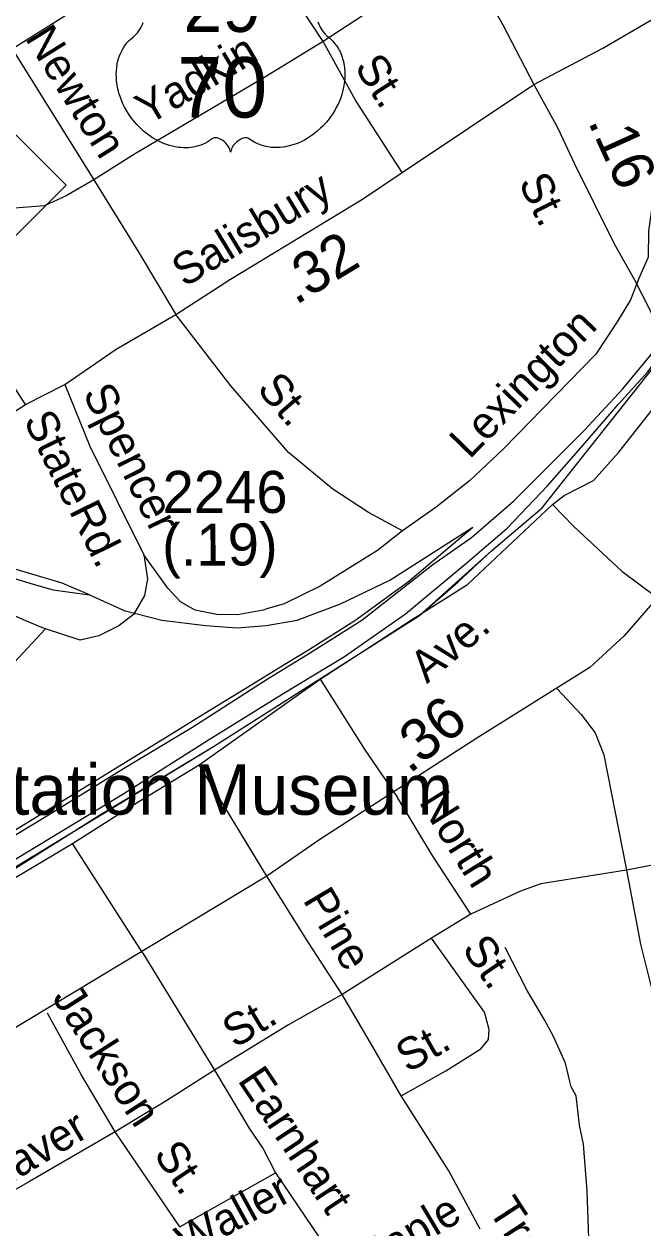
# Model space of a CAD drawing. Extents: x 1473865 to 1648260, y 639067 to 773536.
# Drawn here: x 1575312 to 1577152, y 706844 to 710426 of the extents above; entities that cross this region are included whole.
import ezdxf

# ---------------------------------------------------------------- set-up
doc = ezdxf.new("R2010")
doc.units = 0
for name, color, linetype in [('Exist Boundary Political City Limit New', 7, 'Continuous'), ('Exist Cultural Historical Site Label', 7, 'Continuous'), ('Exist Hydrographic Misc Water Feature', 7, 'Continuous'), ('Exist Railroad Mainline', 7, 'Continuous'), ('Exist Railroad Siding', 7, 'Continuous'), ('Exist Road Non-System Type 51', 7, 'Continuous'), ('Exist Road Non-System Type 51 Label', 7, 'Continuous'), ('Exist Road Primary NC Shield CELL', 7, 'Continuous'), ('Exist Road Primary US Label', 7, 'Continuous'), ('Exist Road Primary US Mileage Hundredths English Label', 7, 'Continuous'), ('Exist Road Primary US Shield CELL', 7, 'Continuous'), ('Exist Road Primary US Shield Number Label', 7, 'Continuous'), ('Exist Road Primary US UnDivided 4 Lane Attributed', 7, 'Continuous'), ('Exist Road Secondary Mileage Hundredths English Label', 7, 'Continuous'), ('Exist Road Secondary Type 51 Attributed', 7, 'Continuous'), ('Exist Road Secondary Type 51 Label', 7, 'Continuous'), ('Exist Road Secondary Type 51 Number Label', 7, 'Continuous'), ('Map Preparation Boundary City Limit Buffer Line', 7, 'Continuous')]:
    doc.layers.add(name, color=color, linetype=linetype)

msp = doc.modelspace()

# ---------------------------------------------------------------- linework, layer by layer
at = {"layer": 'Exist Boundary Political City Limit New'}
for points in [[(1570138.4, 704843.1), (1570459.8, 704999), (1570922.5, 705283.4), (1571174, 705433.3), (1571489.8, 705615.4), (1571768, 705786.8), (1572046.2, 705952.8), (1572340.5, 706129.4), (1572768.6, 706386.5), (1573121.8, 706611.4), (1573616.7, 706913.8), (1573817.2, 707039.8), (1573817.2, 707039.8), (1574230.1, 707287.5), (1574629.1, 707532.4), (1575229.1, 707878.2), (1575536.2, 708071.8), (1575875.5, 708276.6), (1576487.5, 708665.8), (1576603, 708766.1), (1576702.5, 708858.6), (1576852.4, 708986.4), (1578687.6, 711305.3)], [(1570136.8, 704858.8), (1570137.1, 704857.9), (1570133.5, 704855.5), (1570138.4, 704843.1), (1570459.8, 704999), (1571768, 705786.8), (1572768.6, 706386.5), (1575875.5, 708276.6), (1576487.5, 708665.8), (1576702.5, 708858.6), (1576852.4, 708986.4)]]:
    msp.add_lwpolyline(points, dxfattribs=at)
at = {"layer": 'Exist Hydrographic Misc Water Feature'}
msp.add_lwpolyline([(1576992.5, 706784.9), (1576986.3, 706953.2), (1576975.2, 707092.9), (1576963.8, 707149.3), (1576953.7, 707236.5), (1576938.5, 707263.6), (1576934.9, 707279.2), (1576921.9, 707334.5), (1576885.3, 707415), (1576859.7, 707462.6), (1576808.5, 707550.5), (1576742.7, 707678.6)], dxfattribs=at)
at = {"layer": 'Exist Railroad Mainline'}
msp.add_line((1576316.3, 708652.2), (1576527.9, 708818), dxfattribs=at)
for points in [[(1576527.9, 708818), (1576643, 708898.3), (1576767.3, 709006.7), (1576978.8, 709217.6), (1577092.9, 709340.5), (1577215.2, 709489.9), (1577268.4, 709560.4), (1577357.6, 709673.1), (1577445.9, 709797.3), (1577485, 709845.2), (1577554.8, 709923.8)], [(1573072.3, 706662.4), (1573275.5, 706788.3), (1573545.2, 706955.6), (1573796.6, 707107.2), (1574004, 707229), (1574235.4, 707370.8), (1574454.6, 707504.7), (1574609.7, 707605.2), (1574877.3, 707766.4), (1575124.8, 707915.9), (1575372.4, 708065.6), (1575607.8, 708211.1), (1575811, 708333.1), (1576038.4, 708478.9), (1576153.1, 708549.6), (1576316.3, 708652.2)]]:
    msp.add_lwpolyline(points, dxfattribs=at)
at = {"layer": 'Exist Railroad Siding'}
for points in [[(1574239.1, 707305.9), (1574530.4, 707485.9), (1574792.1, 707643.3), (1575059.7, 707802.6), (1575317.2, 707960), (1575609.1, 708137), (1575860.7, 708296.6), (1576079.9, 708432.5), (1576265.1, 708544.6), (1576446.3, 708670.8), (1576623.8, 708819.1), (1576749, 708925.8), (1576868.2, 709052.6), (1576967.4, 709165.7), (1577078.6, 709294.5), (1577167.4, 709391.8), (1577195.8, 709431.4), (1577276.9, 709540.6), (1577376.3, 709667.7), (1577522, 709856.2), (1577554.8, 709923.8)], [(1574960.9, 707829.8), (1575188.7, 707969.3), (1575716.9, 708293.7), (1575850, 708375.9), (1575989.3, 708461.2), (1576070.2, 708510.3), (1576157.5, 708564.5), (1576296.1, 708651.7), (1576455.4, 708767.7), (1576646.2, 708929.6)], [(1575507, 708727.6), (1575610.3, 708681.3), (1575722, 708652), (1575851.9, 708636.8), (1575945.8, 708629.9), (1576032, 708636.9), (1576124.2, 708652.1), (1576252.6, 708700.7), (1576399.3, 708771.4), (1576646.2, 708929.6)], [(1573632.9, 708152), (1573717.4, 708213.1), (1573890.6, 708319.5), (1574087.8, 708443.5), (1574250.8, 708547.9), (1574417.9, 708648.4), (1574544.5, 708727), (1574623, 708768.3), (1574701.3, 708801.5), (1574803.6, 708831.7), (1574905.8, 708840.8), (1575024.6, 708835.6), (1575109.7, 708821.5), (1575230.6, 708792.4), (1575339.2, 708759.2), (1575399.1, 708742.6), (1575441.2, 708736.3), (1575507, 708727.6)], [(1575507, 708727.6), (1575425.3, 708762.5), (1575325.8, 708791.9), (1575223.8, 708822.4), (1575131.9, 708841.2), (1575040, 708858.3), (1574946.1, 708865.2), (1574865.7, 708864), (1574783.8, 708854.7), (1574721.1, 708840.3), (1574661.5, 708819.9), (1574581.2, 708778.7), (1574478.5, 708717.8), (1574343.6, 708637.1), (1574218.9, 708562.3), (1574051.8, 708453.9), (1573900.9, 708363.5), (1573772.2, 708284.6), (1573697.5, 708231.3)]]:
    msp.add_lwpolyline(points, dxfattribs=at)
at = {"layer": 'Exist Road Non-System Type 51'}
for p, q in [((1575276.7, 710352.6), (1575519.6, 709962.5)), ((1575316.4, 709294.3), (1575007.7, 709775)), ((1575832.6, 708222.2), (1576193.1, 708476.5)), ((1576034.3, 707890.1), (1575832.6, 708222.2)), ((1575665.7, 707661.1), (1575455.8, 707987.3)), ((1576640.7, 707777.1), (1576523.8, 707706)), ((1576523.8, 707706), (1576257.9, 707538.5)), ((1575665.7, 707661.1), (1575878.5, 707312.7)), ((1575775.3, 706847), (1575582.8, 707129.2)), ((1575775.3, 706847), (1576059.6, 707007.6))]:
    msp.add_line(p, q, dxfattribs=at)
for points in [[(1575276.7, 710352.6), (1575580.4, 710544), (1575813.7, 710682), (1575956.3, 710770.7)], [(1576201.2, 710374.6), (1576059, 710592), (1575956.3, 710770.7)], [(1576625.6, 710640.9), (1576543, 710581.8), (1576344, 710467.3), (1576201.2, 710374.6)], [(1576201.2, 710374.6), (1576028.2, 710268), (1575640.2, 710039.5), (1575519.6, 709962.5)], [(1576436.1, 709985), (1576297.7, 710199.7), (1576201.2, 710374.6)], [(1577246.6, 710023.5), (1577179.5, 709888.2), (1577168.9, 709810.1), (1577168.3, 709732.3), (1577140.4, 709669.7)], [(1575519.6, 709962.5), (1575437.2, 709915.2), (1575373, 709885.7), (1575220.6, 709873.1), (1575160.6, 709853.5), (1575094.3, 709828.1), (1575007.7, 709775)], [(1575519.6, 709962.5), (1575651.3, 709749.6), (1575763.6, 709561.8)], [(1577140.4, 709669.7), (1577115.1, 709605.9), (1577076, 709540.7), (1577012, 709443.9), (1576736.6, 709161.2), (1576636.8, 709066.9), (1576537.2, 708988.9), (1576437.9, 708918.7)], [(1576437.9, 708918.7), (1576336.8, 708972.7), (1576230.1, 709042.7), (1576098.1, 709151.3), (1575926.8, 709350), (1575763.6, 709561.8)], [(1576883.5, 708996.3), (1576918.1, 709023.6), (1577005, 709067.9), (1577080.6, 709152.6), (1577191.2, 709292.4)], [(1576193.1, 708476.5), (1576464.5, 708653.3), (1576630.7, 708758.6), (1576883.5, 708996.3)], [(1576883.5, 708996.3), (1576946.4, 708931), (1577090, 708798.2), (1577194.5, 708720.3)], [(1576437.9, 708918.7), (1576362.7, 708860.2), (1576192.7, 708753.3), (1576085.6, 708701.5), (1576033.6, 708685.7), (1576023.1, 708682.5), (1575947, 708668.1), (1575885.4, 708668.9), (1575820.6, 708682), (1575777.1, 708706.9), (1575739.9, 708747.7), (1575667.9, 708846.6)], [(1576193.1, 708476.5), (1576325.5, 708266.6), (1576422.9, 708124.8)], [(1576897.2, 708447.8), (1576968.9, 708371.9), (1577010.4, 708317.4), (1577035.9, 708251.3), (1577103.2, 707908.7)], [(1575455.8, 707987.3), (1575636, 708101.9), (1575832.6, 708222.2)], [(1576640.7, 707777.1), (1576527.2, 707949.6), (1576422.9, 708124.8)], [(1574686.5, 707513.8), (1574846.5, 707618.8), (1575087.6, 707768.2), (1575455.8, 707987.3)], [(1577465.9, 707971.6), (1577263.5, 707939.3), (1577103.2, 707908.7)], [(1577103.2, 707908.7), (1576848.9, 707867.5), (1576788.6, 707845.5), (1576640.7, 707777.1)], [(1577103.2, 707908.7), (1577145.4, 707688.4), (1577185.9, 707525.9), (1577203.5, 707453.7), (1577240.3, 707327.5), (1577303, 707172.9), (1577352, 707038.5), (1577440.6, 706871.6), (1577572.6, 706598.6), (1577627.6, 706498), (1577785.5, 706232.7)], [(1576668.2, 706840.4), (1576575.5, 707013.2), (1576433.3, 707236.3), (1576349.6, 707382.6), (1576257.9, 707538.5), (1576159, 707690.9), (1576034.3, 707890.1)], [(1576433.3, 707236.3), (1576566.1, 707311.3), (1576670.7, 707376.4), (1576692.8, 707404.2), (1576695, 707434.1), (1576681.5, 707486.2), (1576523.8, 707706)], [(1576257.9, 707538.5), (1576098.5, 707448), (1575878.5, 707312.7)], [(1575582.8, 707129.2), (1575481.6, 707300.6), (1575382.2, 707482.5)], [(1575878.5, 707312.7), (1575736.4, 707223.2), (1575582.8, 707129.2)], [(1575878.5, 707312.7), (1575982.3, 707138.4), (1576022.9, 707078.7), (1576059.6, 707007.6)], [(1575582.8, 707129.2), (1575328.3, 706982.3), (1575092.2, 706847)], [(1576059.6, 707007.6), (1576213.4, 706780.4), (1576316.3, 706623.4)]]:
    msp.add_lwpolyline(points, dxfattribs=at)
at = {"layer": 'Exist Road Primary NC Shield CELL'}
msp.add_lwpolyline([(1574771.3, 709946.6), (1575104.3, 710279.6), (1575437.3, 709946.6), (1575104.3, 709613.6)], close=True, dxfattribs=at)
at = {"layer": 'Exist Road Primary US Shield CELL'}
msp.add_lwpolyline([(1576185.3, 710433), (1576188.2, 710426.1), (1576194, 710414.9), (1576201.6, 710403.5), (1576207, 710397.2), (1576212.3, 710391.7), (1576220.2, 710385), (1576224.5, 710381.2), (1576229.5, 710376.3), (1576237.5, 710366.9), (1576240.8, 710362.5), (1576244.1, 710357.6), (1576247.1, 710352.5), (1576250.2, 710347), (1576252.6, 710342.2), (1576257.1, 710331.2), (1576260.4, 710320.5), (1576261.9, 710314.9), (1576264.3, 710302.2), (1576265.2, 710296), (1576266.2, 710283.7), (1576266.3, 710268.8), (1576265.1, 710254.7), (1576262.5, 710238.2), (1576260.3, 710228.3), (1576256.9, 710216.8), (1576253.6, 710206.9), (1576247.7, 710192.2), (1576242.5, 710181.6), (1576235.8, 710169.1), (1576231.1, 710161.6), (1576225.8, 710153.5), (1576219, 710144.3), (1576211.1, 710134.4), (1576201.6, 710124), (1576193.9, 710116.3), (1576183.9, 710107.3), (1576177.8, 710102.3), (1576169.2, 710095.8), (1576157.3, 710087.9), (1576145.6, 710081.1), (1576135.7, 710076), (1576126.9, 710072.2), (1576115.5, 710067.9), (1576096.5, 710062.7), (1576089.6, 710061.2), (1576081.4, 710060), (1576073.7, 710059.2), (1576066.3, 710058.8), (1576056.2, 710058.8), (1576046.3, 710059.5), (1576036.9, 710060.9), (1576027.1, 710063), (1576016.8, 710066), (1576007.5, 710069.7), (1575998.1, 710074.3), (1575982.2, 710084.3), (1575977.6, 710086.7), (1575975, 710087.4), (1575968.9, 710087.7), (1575963.1, 710086.5), (1575957.2, 710084.2), (1575953.6, 710082.3), (1575948.9, 710079.2), (1575945.2, 710076.3), (1575940.8, 710072.1), (1575937.8, 710068.6), (1575935.4, 710065.9), (1575931, 710058.8), (1575929.4, 710055.4), (1575927.7, 710051.1), (1575926.2, 710044.7), (1575924.2, 710052.8), (1575921.9, 710058.1), (1575919.1, 710062.7), (1575916.3, 710066.7), (1575911.8, 710071.9), (1575907.8, 710075.7), (1575902.9, 710079.7), (1575897.7, 710082.8), (1575893.6, 710084.9), (1575889.8, 710086.4), (1575885.2, 710087.5), (1575881.4, 710087.8), (1575878.3, 710087.7), (1575874, 710086.8), (1575868.2, 710082.6), (1575862.6, 710078.8), (1575856.7, 710075), (1575849.5, 710071.2), (1575844.3, 710068.8), (1575838, 710066.4), (1575830.8, 710064), (1575822.9, 710061.9), (1575814.7, 710060.3), (1575807.6, 710059.2), (1575799.9, 710058.5), (1575793, 710058.3), (1575785.8, 710058.3), (1575779, 710058.9), (1575771.2, 710059.5), (1575761.5, 710061), (1575753.4, 710062.8), (1575744.9, 710065.1), (1575736.2, 710067.8), (1575726.9, 710071.4), (1575715.2, 710076.5), (1575707, 710080.7), (1575694.2, 710088), (1575679.2, 710098.5), (1575667.8, 710107.6), (1575659.5, 710115.2), (1575647.3, 710127.6), (1575640.1, 710135.8), (1575628.8, 710150.3), (1575621.6, 710160.9), (1575616.9, 710168.7), (1575610.1, 710181.1), (1575606.3, 710189), (1575601.5, 710200.3), (1575597.6, 710210.8), (1575594.4, 710220.6), (1575592.7, 710226.9), (1575590.3, 710238), (1575588.8, 710245.8), (1575587.4, 710256.5), (1575586.6, 710267.8), (1575586.4, 710278.2), (1575586.7, 710286.9), (1575587.7, 710297), (1575589.4, 710307.7), (1575591.5, 710316.9), (1575593.3, 710323.5), (1575596, 710331.6), (1575599.7, 710340.5), (1575603.9, 710349), (1575608, 710356), (1575613.1, 710363.6), (1575618.1, 710370.1), (1575624.6, 710377.2), (1575631.5, 710383.8), (1575637.7, 710388.9), (1575645.2, 710396.2), (1575649.1, 710400.6), (1575653.7, 710406.7), (1575657.4, 710412.4), (1575660.4, 710417.5), (1575664.3, 710425), (1575666.7, 710430.7)], dxfattribs=at)
at = {"layer": 'Exist Road Primary US UnDivided 4 Lane Attributed'}
for points in [[(1576827.5, 710246.3), (1577032.9, 710355), (1577332.4, 710530.4), (1577560, 710648.9), (1577684.6, 710723.8), (1577788.9, 710801.7), (1577838.6, 710873.8), (1577955.1, 711009.5), (1578028.2, 711130.8), (1578135.3, 711273.9), (1578433.6, 711710.7)], [(1575433.6, 709354.2), (1575585.6, 709459.2), (1575763.6, 709561.8), (1575925.8, 709666.8), (1576318.4, 709905.4), (1576436.1, 709985), (1576827.5, 710246.3)], [(1574695.8, 708916.5), (1575004.5, 709100.1), (1575176.7, 709204.9), (1575316.4, 709294.3), (1575433.6, 709354.2)]]:
    msp.add_lwpolyline(points, dxfattribs=at)
at = {"layer": 'Exist Road Secondary Type 51 Attributed'}
for points in [[(1575923.5, 711258.8), (1576126, 711243.5), (1576266.5, 711231.6), (1576365.9, 711030.2), (1576631.8, 710607.3), (1576736.1, 710424.3), (1576827.5, 710246.3)], [(1576827.5, 710246.3), (1576899.6, 710116.9), (1576949.2, 710010.5), (1577066, 709774.2), (1577127.1, 709665.7), (1577169.4, 709583.9), (1577215.2, 709489.9)], [(1575433.6, 709354.2), (1575508.2, 709170.6), (1575667.9, 708846.6), (1575679.1, 708775.6), (1575670.2, 708726.2), (1575637.8, 708669.7), (1575594.1, 708636), (1575534.3, 708605.4), (1575479.4, 708592.4), (1575376, 708626.2)], [(1577495.2, 709064.6), (1577096.3, 708606), (1576994.6, 708512), (1576658.2, 708301.1), (1576191.3, 707999.2), (1576034.3, 707890.1), (1574879.9, 707194.8)], [(1574781, 708583.6), (1574772.5, 708626.7), (1574781, 708651.5), (1574825.6, 708683.9), (1574903.8, 708716.4), (1574959.6, 708738.1), (1575004.2, 708748.9), (1575076.8, 708738.1), (1575143.8, 708721.8), (1575216.3, 708694.8), (1575316.8, 708651.5), (1575376, 708626.2)], [(1575376, 708626.2), (1575283.3, 708527), (1574981.9, 708435), (1574909.3, 708418.7), (1574875.8, 708424.1), (1574859.1, 708440.4), (1574847.9, 708451.2), (1574825.6, 708472.9), (1574808.9, 708516.2), (1574786.5, 708564.9), (1574781, 708583.6)]]:
    msp.add_lwpolyline(points, dxfattribs=at)
at = {"layer": 'Map Preparation Boundary City Limit Buffer Line'}
for points in [[(1570138.4, 704843.1), (1570459.8, 704999), (1570922.5, 705283.4), (1571174, 705433.3), (1571489.8, 705615.4), (1571768, 705786.8), (1572046.2, 705952.8), (1572340.5, 706129.4), (1572768.6, 706386.5), (1573121.8, 706611.4), (1573616.7, 706913.8), (1573817.2, 707039.8), (1573817.2, 707039.8), (1574230.1, 707287.5), (1574629.1, 707532.4), (1575229.1, 707878.2), (1575536.2, 708071.8), (1575875.5, 708276.6), (1576487.5, 708665.8), (1576603, 708766.1), (1576702.5, 708858.6), (1576852.4, 708986.4), (1578687.6, 711305.3)], [(1570136.8, 704858.8), (1570137.1, 704857.9), (1570133.5, 704855.5), (1570138.4, 704843.1), (1570459.8, 704999), (1571768, 705786.8), (1572768.6, 706386.5), (1575875.5, 708276.6), (1576487.5, 708665.8), (1576702.5, 708858.6), (1576852.4, 708986.4)]]:
    msp.add_lwpolyline(points, dxfattribs=at)

# ---------------------------------------------------------------- texts
at = {"layer": 'Exist Cultural Historical Site Label'}
msp.add_text('State Transportation Museum', height=150, dxfattribs=at).set_placement((1573945.8, 708073.5))
at = {"layer": 'Exist Road Non-System Type 51 Label'}
for s, rotation, p in [('Newton', 301.9015, (1575313.6, 710384.5)), ('Yadkin', 30.4914, (1575680.3, 710124)), ('St.', 302.7927, (1576292.6, 710298.6)), ('Lexington', 45.7519, (1576636.7, 709129.1)), ('St.', 310.7507, (1576001.5, 709338.7)), ('Ave.', 39.9399, (1576510, 708461.6)), ('North', 301.8522, (1576484.3, 708111.8)), ('Pine', 300.7845, (1576139.5, 707819.7)), ('St.', 304.5094, (1576612, 707674.2)), ('Jackson', 302.6614, (1575393.8, 707528.7)), ('St.', 31.0972, (1575939.2, 707376.8)), ('St.', 29.4449, (1576452.8, 707303.8)), ('Earnhart', 303.6575, (1575945.3, 707282.8)), ('Shaver', 31.0948, (1575164.5, 706910.5)), ('St.', 304.1274, (1575695.4, 707062.7)), ('Waller', 28.6267, (1575797.1, 706755.2)), ('Tree', 303.1668, (1576690.5, 706896.2)), ('Maple', 30.7854, (1576322.3, 706691.6))]:
    msp.add_text(s, height=95, rotation=rotation, dxfattribs=at).set_placement(p)
at = {"layer": 'Exist Road Primary US Label'}
msp.add_text('Salisbury', height=95, rotation=31.2867, dxfattribs=at).set_placement((1575789.4, 709641.5))
at = {"layer": 'Exist Road Primary US Mileage Hundredths English Label'}
msp.add_text('.32', height=125, rotation=31.2865, dxfattribs=at).set_placement((1576119.6, 709588.5))
at = {"layer": 'Exist Road Primary US Shield Number Label'}
for s, height, p in [('29', 155, (1575786.2, 710403.1)), ('70', 180, (1575767.5, 710148.2))]:
    msp.add_text(s, height=height, dxfattribs=at).set_placement(p)
at = {"layer": 'Exist Road Secondary Mileage Hundredths English Label'}
for s, rotation, p in [('.16', 294.3427, (1576987.7, 710136.1)), ('(.19)', 0.3626, (1575722.9, 708813.7)), ('.36', 39.4383, (1576458.2, 708192.4))]:
    msp.add_text(s, height=125, rotation=rotation, dxfattribs=at).set_placement(p)
at = {"layer": 'Exist Road Secondary Type 51 Label'}
for s, rotation, p in [('St.', 296.1428, (1576781, 709955.3)), ('Spencer', 296.2437, (1575485.4, 709328)), ('State', 296.2437, (1575309.3, 709247.7)), ('Rd.', 296.2437, (1575444.3, 708978.4))]:
    msp.add_text(s, height=95, rotation=rotation, dxfattribs=at).set_placement(p)
at = {"layer": 'Exist Road Secondary Type 51 Number Label'}
msp.add_text('2246', height=125, dxfattribs=at).set_placement((1575723.9, 708971.5))

doc.saveas('drawing.dxf')
